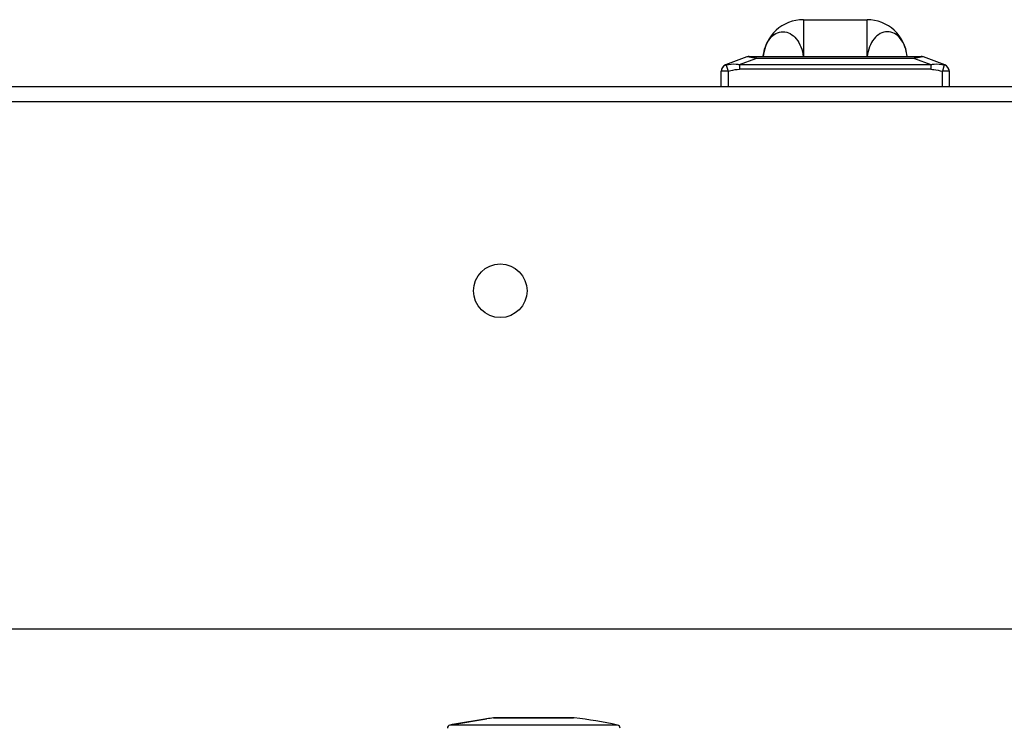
# Model space of a CAD drawing. Header units: millimetres. Extents: x 1117 to 38156, y -1945 to 7303.
# Tile 762 of 831: x 32360 to 32507, y 2892 to 2997. Entities that reach past the tile are written whole.
import ezdxf

# ---------------------------------------------------------------- set-up
doc = ezdxf.new("R2010")
doc.units = ezdxf.units.MM

msp = doc.modelspace()

# ---------------------------------------------------------------- linework, layer by layer
at = {"color": 7, "linetype": 'Continuous'}
for p, q in [((32476.909, 2997.418), (32476.909, 2991.918)), ((32476.909, 2997.418), (32486.409, 2997.418)), ((32486.409, 2991.918), (32486.409, 2997.418)), ((32468.489, 2991.854), (32465.307, 2990.661)), ((32467.364, 2990.711), (32469.802, 2991.625)), ((32468.84, 2991.918), (32494.477, 2991.918)), ((32469.802, 2991.918), (32469.802, 2991.625)), ((32493.515, 2991.625), (32469.802, 2991.625)), ((32493.515, 2991.918), (32493.515, 2991.625)), ((32493.515, 2991.625), (32495.953, 2990.711)), ((32498.01, 2990.661), (32494.828, 2991.854)), ((32465.381, 2990.617), (32465.371, 2990.648)), ((32465.381, 2990.617), (32465.659, 2989.706)), ((32467.364, 2990.711), (32467.364, 2990.004)), ((32467.364, 2990.711), (32495.953, 2990.711)), ((32495.953, 2990.004), (32467.364, 2990.004)), ((32495.953, 2990.711), (32495.953, 2990.004)), ((32497.946, 2990.648), (32497.659, 2989.706)), ((32464.659, 2987.418), (32464.659, 2989.706)), ((32465.659, 2989.706), (32464.659, 2989.706)), ((32465.659, 2989.706), (32465.659, 2987.418)), ((32497.659, 2987.418), (32497.659, 2989.706)), ((32498.659, 2989.706), (32497.659, 2989.706)), ((32498.659, 2989.706), (32498.659, 2987.418)), ((31983.659, 2987.418), (32879.659, 2987.418)), ((31983.659, 2985.218), (32879.659, 2985.218)), ((32036.659, 2906.418), (32806.659, 2906.418)), ((32429.631, 2892.983), (32424.807, 2892.174)), ((32424.849, 2892.182), (32429.588, 2892.977)), ((32429.631, 2892.983), (32429.588, 2892.977)), ((32430.622, 2893.098), (32430.728, 2893.103)), ((32442.695, 2893.098), (32430.622, 2893.098)), ((32430.728, 2893.103), (32442.59, 2893.103)), ((32440.814, 2893.103), (32440.814, 2893.112)), ((32442.695, 2893.098), (32442.59, 2893.103)), ((32449.17, 2892.03), (32424.147, 2892.03)), ((32424.807, 2892.174), (32424.849, 2892.182))]:
    msp.add_line(p, q, dxfattribs=at)
msp.add_circle((32431.659, 2956.918), 4, dxfattribs=at)
for centre, radius, start, end in [((32476.909, 2991.418), 6, 90, 175.19886), ((32486.409, 2991.418), 6, 4.80547, 90), ((32468.84, 2990.918), 1, 90, 110.55604), ((32465.616, 2974.625), 17.507, 77.2125, 78.09595), ((32463.92, 2967.13), 25.192, 76.49656, 77.22333), ((32499.099, 2968.428), 23.86, 102.76313, 103.53481), ((32497.681, 2974.712), 17.418, 101.89118, 102.77977), ((32494.477, 2990.918), 1, 69.44396, 90), ((32465.659, 2989.725), 1, 110.55605, 180), ((32465.658, 2989.678), 1.011, 109.37439, 124.53476), ((32465.654, 2989.688), 1.001, 106.41392, 109.36809), ((32497.659, 2989.676), 1.013, 60.24964, 73.56287), ((32497.659, 2989.725), 1, 360, 69.44395), ((32497.665, 2989.689), 0.999, 46.81549, 60.17909), ((32436.659, 2836.334), 57.083, 96.07055, 97.07182), ((32436.659, 2917.418), 24.658, 279.56428, 279.70092), ((32436.659, 2836.334), 57.083, 77.33931, 83.92945), ((32424.257, 2891.542), 0.5, 102.66069, 179), ((32436.659, 2836.334), 57.083, 101.98275, 102.66069), ((32449.06, 2891.542), 0.5, 1, 77.33931)]:
    msp.add_arc(centre, radius, start, end, dxfattribs=at)
for points, knots in [([(32470.93, 2991.921), (32470.971, 2992.413), (32471.169, 2993.351), (32471.81, 2994.559), (32472.737, 2995.397), (32473.873, 2995.709), (32475.012, 2995.395), (32475.951, 2994.56), (32476.614, 2993.354), (32476.827, 2992.414), (32476.877, 2991.921)], [0, 0, 0, 0, 0.1438183, 0.2758781, 0.39271, 0.4985128, 0.6047567, 0.7225951, 0.8556319, 1, 1, 1, 1]), ([(32492.387, 2991.921), (32492.346, 2992.413), (32492.148, 2993.351), (32491.507, 2994.559), (32490.58, 2995.397), (32489.444, 2995.709), (32488.305, 2995.395), (32487.366, 2994.56), (32486.704, 2993.354), (32486.49, 2992.414), (32486.44, 2991.921)], [0, 0, 0, 0, 0.1438213, 0.2758857, 0.3927205, 0.4985207, 0.6047616, 0.7225971, 0.8556315, 1, 1, 1, 1]), ([(32469.227, 2991.755), (32469.14, 2991.773), (32468.979, 2991.806), (32468.762, 2991.844), (32468.605, 2991.86), (32468.517, 2991.865), (32468.489, 2991.854)], [0, 0, 0, 0, 0.3565923, 0.6592967, 0.8804389, 1, 1, 1, 1]), ([(32494.828, 2991.854), (32494.801, 2991.864), (32494.713, 2991.86), (32494.556, 2991.844), (32494.339, 2991.806), (32494.178, 2991.774), (32494.092, 2991.756)], [0, 0, 0, 0, 0.1195356, 0.340706, 0.6434009, 1, 1, 1, 1]), ([(32465.084, 2990.511), (32464.955, 2990.422), (32464.737, 2990.179), (32464.659, 2989.862), (32464.659, 2989.706)], [0, 0, 0, 0, 0.5015489, 1, 1, 1, 1]), ([(32465.371, 2990.648), (32465.856, 2990.77), (32466.537, 2990.848), (32467.201, 2990.75), (32467.364, 2990.711)], [0, 0, 0, 0, 0.7481574, 1, 1, 1, 1]), ([(32465.659, 2989.706), (32465.799, 2989.749), (32466.355, 2989.903), (32466.933, 2990.003), (32467.364, 2990.004)], [0, 0, 0, 0, 0.253507, 1, 1, 1, 1]), ([(32495.953, 2990.711), (32496.116, 2990.75), (32496.78, 2990.848), (32497.461, 2990.77), (32497.946, 2990.648)], [0, 0, 0, 0, 0.2518421, 1, 1, 1, 1]), ([(32495.953, 2990.004), (32496.095, 2990.004), (32496.673, 2989.967), (32497.241, 2989.834), (32497.659, 2989.706)], [0, 0, 0, 0, 0.2455218, 1, 1, 1, 1])]:
    msp.add_open_spline(points, degree=3, knots=knots, dxfattribs=at)
for points in [[(32465.307, 2990.661), (32465.328, 2990.669), (32465.353, 2990.66), (32465.371, 2990.648)], [(32497.946, 2990.648), (32497.964, 2990.66), (32497.989, 2990.669), (32498.01, 2990.661)], [(32498.349, 2990.417), (32498.537, 2990.24), (32498.659, 2989.965), (32498.659, 2989.706)]]:
    msp.add_open_spline(points, degree=3, dxfattribs=at)

doc.saveas('drawing.dxf')
